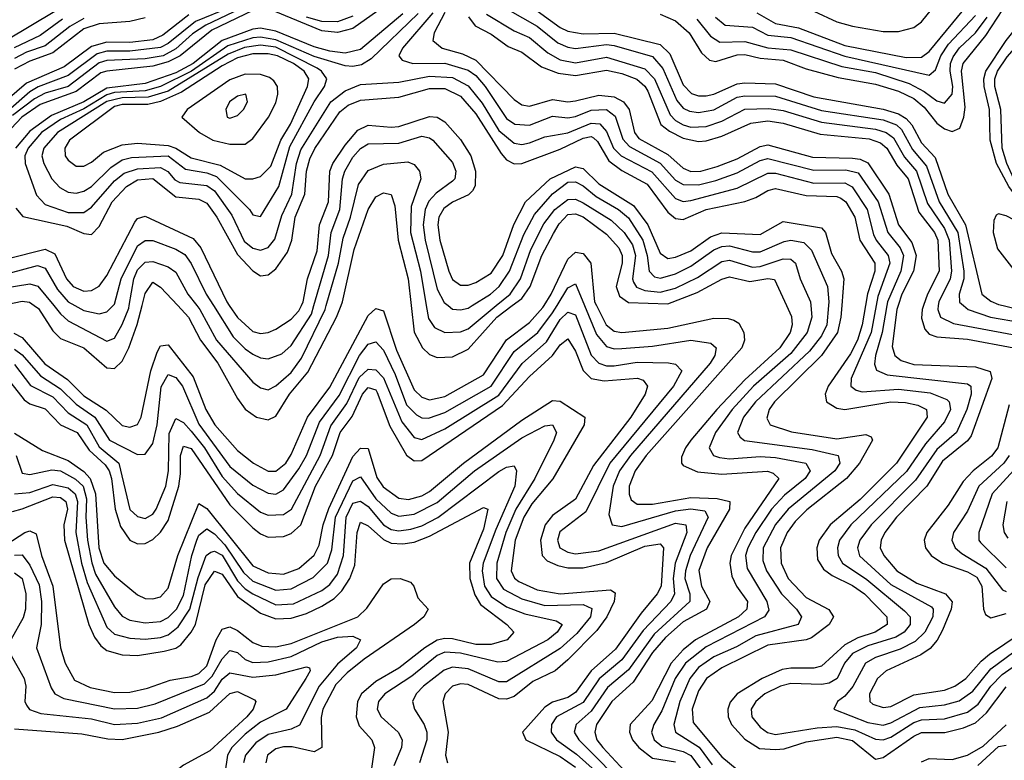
# Model space of a CAD drawing. Header units: inches. Extents: x 501365 to 657855, y 482276 to 547543.
# Tile 587 of 656: x 596343 to 598905, y 518817 to 520744. Entities that reach past the tile are written whole.
import ezdxf

# ---------------------------------------------------------------- set-up
doc = ezdxf.new("R2010")
doc.units = ezdxf.units.IN
doc.header["$MEASUREMENT"] = 0
doc.layers.add('A5591', color=7, linetype='Continuous')
doc.layers.add('A5592', color=7, linetype='Continuous')

msp = doc.modelspace()

# ---------------------------------------------------------------- linework, layer by layer
at = {"layer": 'A5591', "color": 5}
for points, elevation in [([(596328.4, 519928.4), (596350, 519917.1), (596408.8, 519848.8), (596467.7, 519807.7), (596510, 519765.2), (596568.3, 519728.3), (596610, 519688.2), (596630, 519683.8), (596650, 519690.8), (596659.3, 519710), (596684.3, 519830), (596701.5, 519878.5), (596710, 519895.1), (596730, 519897.8), (596795, 519815), (596827.7, 519730), (596851.3, 519690), (596910, 519622.7), (596952, 519590), (596990, 519568.9), (597010, 519568.9), (597035.9, 519590), (597050, 519612.4), (597092.6, 519710), (597150, 519787.5), (597250, 519974.2), (597270, 519992.7), (597290, 519986.4), (597324.3, 519884.3), (597370, 519780.8), (597390, 519761.4), (597410, 519754.6), (597450, 519763.4), (597550, 519820.3), (597610, 519910.5), (597670, 519955.9), (597704.7, 519995.3), (597707.7, 520000)], 2580), ([(596330, 519886.5), (596350, 519871.9), (596397.3, 519817.3), (596450, 519783.3), (596490, 519743.4), (596539, 519710), (596577.4, 519650), (596650, 519613), (596670, 519613.8), (596690, 519641.2), (596700.9, 519690), (596711.7, 519788.4), (596730, 519820.5), (596750, 519812.6), (596766.7, 519790), (596810, 519691.8), (596890, 519581.7), (596950, 519533.1), (596990, 519511.6), (597010, 519509.8), (597030, 519520.6), (597070, 519574.9), (597089.6, 519610), (597123.7, 519696.3), (597174.3, 519765.7), (597228, 519870), (597250, 519899.3), (597270, 519905.4), (597290, 519883.9), (597320.7, 519820.7), (597350, 519741.8), (597375.5, 519715.5), (597390, 519707.9), (597406.9, 519706.9), (597450, 519722.3), (597569.8, 519790.2), (597630, 519880.2), (597691.7, 519930), (597730, 519981.3), (597741.5, 520000)], 2560), ([(596381.2, 520000), (596392.3, 519992.3), (596430, 519934.7), (596450, 519914.5), (596510, 519890), (596570, 519837.7), (596590, 519836.5), (596610, 519855.2), (596627.4, 519890), (596649, 519951), (596661.7, 520000)], 2620), ([(596432.2, 520000), (596450, 519978.5), (596470, 519960.5), (596570, 519907.4), (596590, 519914.9), (596610, 519951.1), (596627.1, 519992.9), (596628.4, 520000)], 2640), ([(596487.3, 520000), (596510, 519987.4), (596550, 519979), (596570, 519983.5), (596586.4, 520000)], 2660), ([(596755.1, 520000), (596783.1, 519970), (596814.1, 519910), (596858.6, 519850), (596910, 519757.9), (596930, 519730.5), (596959.2, 519710), (596990, 519702.6), (597010, 519712.5), (597045.3, 519770), (597093.3, 519826.7), (597167.7, 519970), (597179.5, 520000)], 2620), ([(596804.7, 520000), (596812.6, 519990), (596855.8, 519910), (596950, 519800.8), (596970, 519786.1), (596990, 519780.6), (597010, 519791.1), (597050, 519825.8), (597077, 519863), (597137.9, 519990), (597140.9, 520000)], 2640), ([(596847.4, 520000), (596898.8, 519918.8), (596930, 519887.2), (596950, 519873.9), (596970, 519864), (596990, 519861.5), (597025.1, 519874.9), (597050, 519896.2), (597102.6, 519977.4), (597109.1, 520000)], 2660), ([(596888.9, 520000), (596910, 519969.1), (596950, 519932.6), (596970, 519927.6), (596990, 519930.4), (597010, 519938.5), (597050, 519965.1), (597070, 519986), (597076.4, 520000)], 2680), ([(597362.4, 520000), (597370, 519930.7), (597391.8, 519890), (597410, 519872.7), (597430, 519865), (597470, 519866.7), (597510, 519886.8), (597585, 519970), (597625.2, 520000)], 2620), ([(597401.1, 520000), (597406.8, 519966.8), (597422.9, 519942.9), (597450, 519930.4), (597490, 519932.1), (597510, 519939.9), (597583.3, 520000)], 2640), ([(597458, 520000), (597470, 519991.1), (597490, 519988.6), (597510, 519993), (597521, 520000)], 2660), ([(597813.3, 520000), (597844.5, 519924.5), (597870, 519893.3), (597890, 519887.3), (597910, 519888.1), (597990, 519894.6), (598089.8, 519909.8), (598142.1, 519902.1), (598155.4, 519890), (598151.9, 519870), (598140, 519850), (597932.6, 519610), (597904.2, 519570), (597887.5, 519530), (597876.7, 519456.7), (597885, 519430), (597910, 519425.3), (598050, 519466.2), (598090, 519471.6), (598126, 519466), (598135.2, 519450), (598088.2, 519350), (598075.6, 519310), (598074.2, 519290), (598086.7, 519250), (598087, 519230), (597994.7, 519145.3), (597927.6, 519052.4), (597873.2, 519006.8), (597830, 518945), (597791.1, 518910), (597785.8, 518890), (597797.9, 518870), (597934, 518734)], 2560), ([(597844.5, 520000), (597869.7, 519949.7), (597890, 519933.5), (597910, 519930), (598030, 519941.2), (598150, 519966.9), (598186.6, 519966.6), (598201.9, 519961.9), (598214.5, 519954.5), (598227.8, 519930), (598229.4, 519910), (598222.2, 519890), (597973.2, 519610), (597944.6, 519570), (597929.4, 519530), (597929.2, 519509.2), (597934.9, 519494.9), (597950, 519483.1), (597990, 519483), (598090, 519500.9), (598158.5, 519498.5), (598191.3, 519490), (598190.2, 519470), (598132.2, 519370), (598110.5, 519310.5), (598117.3, 519270), (598139.2, 519230), (598130.6, 519210), (598070, 519177.4), (598023.8, 519136.2), (597990, 519097.1), (597940.1, 519019.9), (597883.8, 518970), (597844.5, 518910), (597839.6, 518890), (597845.4, 518870), (597860.8, 518850), (597917.2, 518790)], 2580), ([(598338.8, 520000), (598351.9, 519971.9), (598353.3, 519950), (598347.9, 519930), (598321.2, 519890), (598230, 519806.7), (598157.7, 519730), (598090, 519650), (598075.5, 519630), (598065.4, 519605.4), (598065.3, 519590), (598070, 519583.8), (598107.3, 519567.3), (598170, 519561.6), (598288.8, 519568.9), (598304.3, 519564.3), (598318.4, 519550), (598230, 519421.1), (598195.1, 519350), (598191.4, 519330), (598196, 519296), (598208.7, 519270), (598237.1, 519230), (598235.1, 519210), (598213.9, 519190), (598102, 519130), (598070, 519104.4), (598038.2, 519070), (597988.1, 518971.9), (597932.3, 518910), (597930, 518890), (597938.2, 518870), (597954.3, 518850), (597990, 518822.6), (598050, 518813.2)], 2620), ([(598402.3, 520000), (598404.7, 519970), (598392.2, 519930), (598350, 519875.4), (598252.9, 519790), (598196.9, 519730), (598154, 519670), (598137.2, 519630), (598148.4, 519610), (598164.4, 519604.4), (598190, 519601.1), (598270, 519607), (598310, 519604.4), (598388.6, 519590), (598400.2, 519570), (598387.4, 519550), (598333.6, 519506.4), (598299.3, 519470), (598258.6, 519410), (598237.7, 519370), (598232.3, 519350), (598236.3, 519316.3), (598287.2, 519230), (598292.7, 519207.3), (598281, 519190), (598130, 519112.2), (598076.2, 519070), (598048.8, 519030), (598014.2, 518945.8), (597993.2, 518910), (597987.3, 518890), (597994.1, 518870), (598014.1, 518854.1), (598070, 518840), (598090, 518829.1), (598123.8, 518783.8)], 2640), ([(598448.1, 520000), (598443.8, 519950), (598430, 519921.6), (598398.3, 519881.7), (598258.3, 519750), (598227, 519710), (598211.4, 519670), (598217.8, 519657.8), (598229.1, 519649.1), (598405.7, 519625.7), (598473.2, 519610), (598477.4, 519590), (598464, 519570), (598343, 519470), (598309.9, 519430.1), (598278.2, 519370), (598276.7, 519336.7), (598286.7, 519310), (598325.8, 519250), (598364.3, 519210), (598377.5, 519190), (598369, 519170), (598258.9, 519141.1), (598208.3, 519111.8), (598150, 519086.2), (598110, 519058.3), (598086.7, 519030), (598061.1, 518970), (598045.4, 518910), (598049.9, 518889.9), (598111.6, 518851.6), (598145.4, 518805.4)], 2660), ([(598482.5, 520000), (598480.2, 519970), (598471.7, 519930), (598429.8, 519870), (598307.2, 519750), (598293.9, 519730), (598287.5, 519707.5), (598296.4, 519690), (598351.4, 519671.4), (598470, 519653.6), (598544.9, 519664.9), (598558.7, 519658.7), (598562.7, 519650), (598528.7, 519590), (598494.7, 519550), (598391.4, 519468.6), (598361.4, 519438.6), (598340.4, 519410), (598323.3, 519370), (598324.4, 519330), (598343.4, 519290), (598390, 519240.9), (598449.2, 519209.2), (598461.2, 519190), (598449.7, 519170), (598404, 519136), (598389.7, 519130.3), (598290, 519116.8), (598170, 519058), (598130.8, 519030), (598110, 518997.8), (598093.4, 518950), (598095.7, 518915.7), (598170, 518826.3), (598230, 518776.9)], 2680), ([(598544.2, 520000), (598535.3, 519950), (598523.1, 519910), (598505.4, 519874.6), (598447.1, 519790), (598439.3, 519770), (598442.6, 519750), (598470, 519733), (598490, 519730), (598610, 519749.4), (598647.9, 519747.9), (598680.7, 519740.7), (598703.1, 519730), (598704.6, 519710), (598625.1, 519590), (598530, 519495.9), (598452.6, 519430), (598423.7, 519390), (598417.2, 519370), (598419.2, 519339.2), (598434.7, 519314.7), (598457.4, 519297.4), (598510, 519272.2), (598541.2, 519250), (598599.9, 519190), (598600.2, 519170), (598569.4, 519150.6), (598524.1, 519135.9), (598490, 519117.7), (598430, 519062.3), (598410, 519056.4), (598350, 519057.1), (598327.1, 519052.9), (598275.1, 519030), (598210.1, 518990), (598192, 518968), (598185.6, 518950), (598186.8, 518930), (598195.5, 518910), (598230, 518871.6), (598268.1, 518848.1), (598310, 518844.9), (598332.9, 518847.1), (598390, 518864.9), (598470, 518877.6), (598510, 518868.8), (598570, 518819.6), (598590, 518824.4), (598670, 518879.9), (598690, 518889.1), (598750.6, 518889.4), (598798.9, 518901.1), (598830, 518914.5), (598859.4, 518940.6), (598910, 519008)], 2720), ([(598572.1, 520000), (598558.8, 519930), (598506.9, 519810), (598505.9, 519790), (598519.6, 519779.6), (598535.7, 519775.7), (598630, 519782.2), (598712.8, 519772.8), (598755.9, 519755.9), (598762.1, 519750), (598765.2, 519730), (598750, 519698), (598699.9, 519640.1), (598651.3, 519568.7), (598505.9, 519430), (598476.7, 519390), (598471.1, 519370), (598473, 519350), (598484.2, 519330), (598547.4, 519287.4), (598645.5, 519205.5), (598660.7, 519190), (598660.4, 519170), (598644.8, 519150), (598623, 519137), (598550, 519115), (598510, 519094.8), (598489.4, 519070), (598470.1, 519030), (598450, 519017.8), (598430, 519014.1), (598350, 519017.2), (598322.7, 519010), (598282.7, 518990), (598258.5, 518970), (598247, 518950), (598248.6, 518930), (598270, 518902.8), (598289.1, 518889.1), (598310, 518883.8), (598418.2, 518901.8), (598470, 518905.2), (598516.1, 518896.1), (598570, 518871.6), (598590, 518870.4), (598610, 518877.1), (598670, 518915.4), (598690, 518922.6), (598750, 518924.8), (598810, 518942), (598837.3, 518962.7), (598870, 519010), (598899.7, 519040.3), (598999, 519110)], 2740), ([(598599.4, 520000), (598587.7, 519930), (598570, 519870), (598568, 519848), (598572.4, 519832.4), (598600.2, 519820.2), (598810, 519796.8), (598818.4, 519790), (598819, 519770), (598808.1, 519730), (598780.7, 519670), (598730, 519626), (598674.2, 519545.7), (598558.8, 519430), (598529.5, 519390), (598523.7, 519370), (598528.8, 519348.8), (598610, 519274.3), (598715.9, 519215.9), (598720.4, 519210), (598719.2, 519190), (598698.6, 519150), (598673.5, 519126.5), (598634.1, 519105.9), (598570, 519084.3), (598543.9, 519070), (598511.1, 519008.9), (598490, 518983.5), (598471.2, 518970), (598462, 518950), (598550, 518915.6), (598590, 518908.5), (598610, 518914.2), (598685.6, 518954.4), (598750, 518961.1), (598787.9, 518972.1), (598823.1, 518996.9), (598870, 519054.9), (598950, 519114.1)], 2760), ([(598629.1, 520000), (598625.9, 519990), (598613.8, 519893.8), (598620.6, 519870), (598636.9, 519856.9), (598670, 519846.6), (598830, 519841), (598868.3, 519828.3), (598872.8, 519810), (598819.2, 519660.8), (598810, 519647.9), (598744.9, 519595.1), (598704, 519530), (598625, 519450), (598594.3, 519410), (598585, 519390), (598582.7, 519370), (598591.5, 519350), (598625.6, 519310), (598677.9, 519277.9), (598752.3, 519250), (598769.3, 519229.3), (598767.2, 519210), (598744.2, 519155.8), (598730.3, 519129.7), (598712.1, 519107.9), (598688.3, 519091.7), (598597.9, 519050), (598575.6, 519030), (598554.2, 518990), (598555.7, 518970), (598563.2, 518963.2), (598590, 518954.5), (598610, 518956.9), (598670, 518987.2), (598750, 518999.6), (598777, 519010), (598805.1, 519030), (598844.9, 519075.1), (598867.1, 519092.9), (598986.2, 519173.8)], 2780), ([(598695.2, 520000), (598691.7, 519990), (598690, 519967), (598698.6, 519938.6), (598710, 519925.6), (598730, 519918.7), (598810, 519912.6), (598930, 519890.2)], 2820), ([(598733.4, 520000), (598732.2, 519990), (598739.5, 519970), (598773.2, 519953.2), (598950, 519920.3)], 2840), ([(598799.1, 520000), (598811.4, 519990), (598869.5, 519970), (598950, 519955.8)], 2860), ([(598902.4, 520000), (599012.9, 519972.9)], 2880), ([(596330, 519846.4), (596371.7, 519791.7), (596430, 519762.4), (596470, 519720.8), (596518.5, 519690), (596550, 519632.7), (596601.7, 519590), (596630, 519469.2), (596650, 519450.9), (596670, 519446.4), (596690, 519457.4), (596698.6, 519470), (596723.9, 519530), (596730.6, 519570), (596732.7, 519667.3), (596750, 519706), (596770, 519695.7), (596790, 519673.6), (596824.1, 519630), (596870, 519555.2), (596910, 519511.3), (596970, 519462.8), (596990, 519454.7), (597030, 519456.1), (597050.7, 519470), (597125.6, 519610), (597152.7, 519687.3), (597194.7, 519745.3), (597226.9, 519813.1), (597250, 519834.8), (597270, 519832.7), (597290, 519812.3), (597337.4, 519697.4), (597370, 519656.8), (597390, 519651.2), (597450, 519679.6), (597590, 519767.3), (597650.9, 519849.1), (597714.3, 519905.7), (597750, 519963.6), (597770, 519982.9), (597790, 519976.2), (597830, 519871.3), (597850.4, 519850.4), (597870, 519843.7), (597890, 519843.1), (597950, 519852.6), (598031.2, 519851.2), (598050, 519847.8), (598066.4, 519830), (598044.5, 519790), (597879.2, 519590), (597816.3, 519463.7), (597749, 519411), (597742.9, 519390), (597748.7, 519370), (597770, 519358.5), (597790, 519354.2), (597850, 519362), (598050, 519434.2), (598076.7, 519430), (598078.9, 519410), (598048.7, 519330), (598043.9, 519290), (598047, 519250), (598037.5, 519230), (597965.4, 519154.6), (597910, 519078.5), (597851.4, 519028.6), (597810, 518967.5), (597740.6, 518930), (597727.1, 518910), (597726.3, 518890), (597740.2, 518870), (597792.6, 518832.6), (597840.4, 518790)], 2540), ([(596310.8, 519810.8), (596354.7, 519754.7), (596370, 519744.5), (596410, 519731.5), (596449.9, 519689.9), (596492.7, 519670), (596523.8, 519623.8), (596565.9, 519585.9), (596576.6, 519570), (596582.2, 519550), (596592.3, 519470), (596605.5, 519425.5), (596629.8, 519389.8), (596650, 519380.4), (596670, 519381.2), (596690, 519391.8), (596710, 519410.4), (596730, 519441.1), (596757.3, 519530), (596762.2, 519562.2), (596761.8, 519610), (596770, 519634.6), (596790, 519628), (596890, 519481.3), (596950, 519422.1), (596970, 519406.3), (596990, 519397.8), (597030, 519398.9), (597050, 519407), (597075, 519430), (597112.8, 519530), (597157.6, 519610), (597176.9, 519670), (597208.5, 519711.5), (597235.8, 519770), (597250, 519787), (597270, 519780.6), (597273.9, 519773.9), (597306.4, 519686.4), (597350, 519611.2), (597370, 519596.2), (597390, 519597.4), (597599.8, 519740.2), (597670, 519815.2), (597729.8, 519870.2), (597750, 519898.1), (597770, 519913.5), (597790, 519881.5), (597810, 519831.5), (597830, 519810.1), (597864.6, 519804.6), (597951.2, 519811.2), (597965.8, 519805.8), (597976.7, 519790), (597971, 519770), (597933.5, 519710), (597836.3, 519583.7), (597790, 519496.8), (597730, 519453.5), (597711.1, 519430), (597698.9, 519390), (597702.8, 519350), (597716, 519336), (597743.8, 519323.8), (597770, 519317.4), (597810, 519317.9), (597870, 519331.2), (597970, 519374.4), (598010, 519379.9), (598018.4, 519370), (598012.3, 519270), (598002.2, 519250), (597960.2, 519199.8), (597893.6, 519106.4), (597830.1, 519049.9), (597790, 518993.1), (597770, 518980.4), (597730, 518968.1), (597710, 518955), (597651.5, 518890), (597660.2, 518870), (597750, 518826.8), (597790, 518798.9)], 2520), ([(596330, 519668.2), (596402.8, 519622.8), (596470, 519597.4), (596510, 519568.7), (596527.1, 519550), (596540.3, 519510), (596549.1, 519370), (596562.5, 519330), (596590, 519297.1), (596650, 519247.2), (596670, 519237.9), (596690, 519236.8), (596710, 519242.5), (596730, 519264.6), (596755.3, 519350), (596810, 519484.9), (596830, 519472.3), (596950, 519323.2), (596990, 519304.9), (597030, 519301.6), (597070, 519316.4), (597110, 519350.4), (597123.1, 519376.9), (597133.2, 519430), (597147.5, 519472.5), (597210, 519607.4), (597230, 519629.1), (597250, 519627.9), (597273.1, 519553.1), (597288.9, 519528.9), (597330, 519499.1), (597355, 519495.1), (597390, 519504.9), (597410, 519516.7), (597497.9, 519590), (597650, 519702.3), (597730, 519753.3), (597750, 519751.3), (597814.1, 519710), (597812.2, 519690), (597730.3, 519549.7), (597675.6, 519484.4), (597654.8, 519450), (597632.6, 519390), (597622.1, 519310), (597630.9, 519290.9), (597641.9, 519281.9), (597690, 519260.2), (597750, 519250.4), (597880.8, 519260.8), (597892.9, 519252.9), (597890.5, 519230), (597870.9, 519190), (597845.1, 519154.9), (597770, 519078.4), (597736.9, 519050), (597678.3, 519021.7), (597630, 518983.1), (597610, 518975.9), (597590, 518976.7), (597510, 519013.9), (597490, 519016.2), (597469.2, 519010), (597450.1, 518990), (597444.4, 518970), (597457.9, 518890), (597451, 518830), (597456.3, 518810)], 2480), ([(598917.9, 519742.1), (598888.5, 519630), (598872, 519608), (598824, 519570), (598797.9, 519542.1), (598759.4, 519480.6), (598703.8, 519410), (598696.7, 519390), (598700.4, 519370), (598715.2, 519350), (598744.8, 519330), (598810, 519307.3), (598833.7, 519293.7), (598846.8, 519270), (598851.6, 519210), (598856.7, 519196.7), (598870, 519187.7), (598910, 519199.2)], 2820), ([(596334.4, 519610), (596350, 519563.8), (596370, 519560.4), (596427.3, 519572.7), (596450, 519570), (596488.7, 519548.7), (596508.5, 519530), (596517.4, 519497.4), (596515.4, 519450), (596520, 519390), (596530.9, 519330.9), (596541.1, 519301.1), (596590, 519216.5), (596610, 519192.4), (596630, 519182), (596670, 519174.8), (596710, 519178), (596730, 519188.6), (596751.8, 519210), (596770, 519245.8), (596791.1, 519350), (596804.6, 519390), (596810, 519403.1), (596830, 519419.1), (596850, 519405.9), (596877.6, 519377.6), (596925.8, 519305.8), (596950, 519283.2), (597010, 519259.8), (597050, 519263), (597107.1, 519292.9), (597144.1, 519330), (597155.3, 519364.7), (597165.5, 519450), (597210, 519544), (597230, 519554.6), (597270, 519497.3), (597310, 519459.9), (597330, 519452), (597370, 519457.5), (597430, 519487.8), (597527.1, 519570), (597650, 519656.3), (597710, 519687.5), (597730.1, 519690), (597740.3, 519670), (597733.6, 519650), (597684.1, 519550), (597634.8, 519470), (597608.1, 519410), (597584.6, 519330), (597584.4, 519290), (597602.6, 519262.6), (597650, 519236.8), (597710, 519220), (597810, 519222.6), (597832, 519212), (597829, 519190), (597793, 519147), (597750, 519108.3), (597610, 519021.1), (597590, 519020.9), (597510, 519055.3), (597470, 519059.1), (597448.2, 519051.8), (597393.9, 519010), (597375, 518990), (597365.1, 518970), (597370.9, 518950), (597395.9, 518910), (597403, 518890), (597402.6, 518870), (597383.7, 518810)], 2460), ([(598917.9, 519610), (598903.7, 519590), (598838.7, 519530), (598810, 519465.6), (598773.6, 519410), (598768.9, 519390), (598777.4, 519370), (598794.7, 519354.7), (598857.1, 519317.1), (598900.9, 519260.9), (598910, 519256)], 2840), ([(596329.6, 519510), (596370, 519513.7), (596430, 519534.7), (596470, 519525.8), (596487.4, 519510), (596493.7, 519490), (596489.2, 519410), (596504.1, 519330), (596519.2, 519279.2), (596570, 519163.4), (596590, 519145.6), (596630, 519134.6), (596670, 519132.4), (596710, 519136.4), (596730, 519143.8), (596755.5, 519164.5), (596786.4, 519210), (596807.6, 519292.4), (596828.3, 519350), (596841.2, 519358.8), (596850, 519361), (596870, 519350.9), (596910, 519284.1), (596930, 519262.8), (596949.7, 519249.7), (597010, 519221.7), (597056.3, 519223.7), (597130, 519258.4), (597150, 519274.6), (597170, 519301.4), (597185.6, 519350), (597192.5, 519450), (597210, 519485.6), (597230, 519491), (597250, 519477.3), (597290, 519429.4), (597310, 519417.6), (597330, 519413.8), (597361.5, 519418.5), (597390, 519427.2), (597431, 519449), (597590, 519568.2), (597610, 519579.9), (597630, 519583), (597635.7, 519570), (597631.5, 519530), (597582.2, 519417.8), (597549.7, 519330), (597546.8, 519310), (597553.2, 519270), (597570, 519243), (597610, 519216), (597658, 519198), (597739.6, 519179.6), (597754.6, 519170), (597742.3, 519150), (597717.6, 519130), (597610, 519073.9), (597587.9, 519072.1), (597490, 519095.6), (597450, 519098.1), (597430, 519089.7), (597364.1, 519035.9), (597293.2, 518990), (597276.7, 518970), (597273.2, 518950), (597284.3, 518930), (597328.3, 518890), (597338.3, 518870), (597337.1, 518850), (597317.3, 518802.7)], 2440), ([(598930, 519572.2), (598873.6, 519510), (598839, 519410), (598839.4, 519390), (598843.8, 519383.8), (598910, 519318.1)], 2860), ([(596324.6, 519464.6), (596350, 519471.5), (596430, 519502.8), (596450, 519500.8), (596463.8, 519490), (596468.1, 519470), (596458.3, 519430), (596460, 519390), (596523.1, 519170), (596537.7, 519137.7), (596554.5, 519114.5), (596570, 519102.6), (596610, 519091), (596650, 519089.3), (596719.3, 519100.7), (596750, 519108.9), (596762.5, 519117.5), (596789.8, 519150.2), (596800.5, 519170), (596826.2, 519273.8), (596850, 519309.5), (596870, 519301.7), (596910, 519243.4), (596970, 519199.9), (597010, 519185.2), (597050, 519187.2), (597090, 519199.1), (597130, 519218), (597161.7, 519238.3), (597181.8, 519258.2), (597202.3, 519290), (597215.3, 519324.7), (597221.2, 519410), (597230, 519436.9), (597250, 519426.7), (597290, 519391.1), (597310, 519382.2), (597340.2, 519379.8), (597370, 519384.9), (597410, 519400.1), (597550, 519474.5), (597561.3, 519470), (597550, 519418.1), (597513.8, 519330), (597514.5, 519290), (597527.4, 519247.4), (597542.5, 519222.5), (597611.3, 519170), (597628.8, 519150), (597612.1, 519130), (597570, 519118.7), (597530, 519118.1), (597470, 519133), (597450, 519134.2), (597430, 519129.2), (597397.9, 519110), (597330, 519056.7), (597270, 519022.3), (597233.1, 518990), (597222.1, 518970), (597218.7, 518930), (597227, 518907), (597260.1, 518870), (597267, 518850), (597258.2, 518790)], 2420), ([(598912.1, 519490), (598901.6, 519430), (598905.1, 519410), (598914.5, 519394.5)], 2880), ([(596310, 519379.2), (596356.9, 519410), (596370, 519414.4), (596386.3, 519406.3), (596400.2, 519350), (596429.5, 519270), (596450, 519110), (596461.5, 519070), (596485.9, 519025.9), (596526.5, 519006.5), (596590, 518993.5), (596630, 518994.6), (596675.7, 519004.3), (596734.8, 519025.2), (596790, 519034.9), (596810, 519042.8), (596830, 519063.1), (596854.7, 519130), (596870, 519158.6), (596890, 519164.2), (596910, 519154.7), (596950, 519123.8), (596973.6, 519113.6), (597010, 519111.9), (597050, 519120.5), (597223, 519190), (597246.8, 519213.2), (597290, 519276.5), (597310, 519289), (597333, 519290), (597360.5, 519280.5), (597368.9, 519270), (597379.3, 519239.3), (597406.5, 519210), (597394.7, 519190), (597370.5, 519170), (597239.5, 519080.5), (597195.1, 519044.9), (597166.1, 519013.9), (597132.6, 518950), (597128, 518928), (597129.2, 518850), (597110, 518839.4), (597052.2, 518852.2), (597030, 518852.1), (597010, 518846.8), (596988.5, 518830), (596983.6, 518810)], 2380), ([(596330, 519350.5), (596350, 519351.3), (596370, 519324.6), (596393.8, 519273.8), (596400.4, 519230), (596399.4, 519170), (596386.9, 519110), (596425.4, 519005.4), (596435.2, 518990), (596458, 518978), (596590, 518950.7), (596650, 518952.7), (596696, 518964), (596824, 519016), (596843.9, 519036.1), (596870, 519081), (596890, 519102.4), (596910, 519097.1), (596930, 519079.7), (596950, 519071.1), (596990, 519072.8), (597050, 519087.4), (597130, 519125.3), (597170, 519137.7), (597210, 519139.9), (597230.6, 519130.6), (597219.4, 519110), (597170, 519067.2), (597122.3, 519010), (597071.9, 518908.1), (597050, 518898.3), (596990, 518884.3), (596957.9, 518862.1), (596930.9, 518830), (596925.6, 518810)], 2360), ([(596330, 519304.6), (596349.8, 519289.8), (596359.2, 519250), (596358.7, 519210), (596352.7, 519187.3), (596320.6, 519130)], 2340), ([(596317.2, 519097.2), (596355.4, 519030), (596359, 519010), (596357, 518970), (596360.8, 518960.8), (596369.1, 518949.1), (596398.8, 518938.8), (596530, 518925.1), (596590, 518910.2), (596650, 518913.6), (596712.2, 518927.8), (596830, 518979.6), (596850, 518997), (596870, 519027.9), (596890, 519045), (596950, 519033.3), (597010, 519039.6), (597090, 519060.1), (597097.8, 519057.8), (597098.9, 519050), (597088, 519030), (597036.6, 518950), (596970, 518916.6), (596930, 518884.9), (596895.5, 518850), (596884.3, 518830), (596877.5, 518782.5)], 2340), ([(596330, 518899.3), (596505.5, 518885.6), (596572.8, 518872.8), (596610, 518871.3), (596705.6, 518890), (596754.4, 518905.6), (596837.5, 518942.5), (596890, 518991.1), (596910, 518995.6), (596954.6, 518974.6), (596957.8, 518970), (596950.7, 518950), (596934.6, 518930), (596838.3, 518841.8), (596770, 518804.4), (596710, 518757.8), (596638, 518710), (596593.5, 518686.5), (596549.5, 518670.6), (596450, 518640.1), (596370, 518625), (596310, 518607.6)], 2320), ([(598690, 518813.4), (598710, 518821.5), (598770, 518818.8), (598810, 518830.2), (598850, 518854), (598910, 518909.1)], 2680), ([(598836.2, 518803.7), (598890, 518852.8), (598910, 518856)], 2660)]:
    msp.add_lwpolyline(points, dxfattribs=dict(at, elevation=elevation))
at = {"layer": 'A5592', "color": 5}
for points, elevation in [([(596970, 520798.3), (596827.9, 520730), (596793.4, 520706.6), (596750, 520668.4), (596716.4, 520650), (596670, 520642.2), (596570, 520637.3), (596550, 520631.4), (596470, 520570), (596410, 520552.8), (596382, 520538), (596325.1, 520494.9)], 2660), ([(596890, 520775.9), (596801.3, 520738.7), (596730, 520682.3), (596710, 520671.6), (596630, 520661.7), (596570, 520662.2), (596544.9, 520655.1), (596470, 520598.9), (596391.2, 520568.8), (596370, 520556.5), (596249, 520451)], 2640), ([(596950, 520767.8), (596843.2, 520716.8), (596761.4, 520650), (596730, 520634.1), (596690, 520622.9), (596570, 520610.2), (596554.8, 520605.2), (596490, 520557.1), (596397, 520523), (596349.3, 520490), (596292.8, 520430)], 2680), ([(596434.8, 520765.2), (596310, 520690.3)], 2520), ([(597290, 520777.4), (597210, 520721.3), (597170, 520710.5), (597130, 520715), (597010, 520764.6)], 2680), ([(597418.3, 520761.8), (597339.9, 520670), (597330.1, 520650), (597338.7, 520638.7), (597366.8, 520630), (597450, 520630.7), (597510, 520612.8), (597530, 520598.2), (597554.6, 520570), (597610, 520486.5), (597631.8, 520471.8), (597670, 520469.8), (597730, 520492.5), (597770, 520488.8), (597790, 520491.6), (597830, 520508.3), (597870, 520509.8), (597892.8, 520492.8), (597913.2, 520433.2), (597930, 520414), (598010, 520370.8), (598050, 520326.7), (598070, 520314.7), (598110, 520314.4), (598154.9, 520325.1), (598210, 520345.4), (598270, 520377.2), (598290, 520383.1), (598410, 520352.1), (598493.4, 520353.4), (598525.1, 520345.1), (598577, 520270), (598602, 520190), (598634, 520150), (598642.9, 520130), (598636.4, 520090), (598601.1, 520010), (598599.4, 520000)], 2760), ([(597450, 520762.8), (597422.2, 520710), (597418.8, 520690), (597443, 520670), (597495.2, 520655.2), (597530, 520638.8), (597630, 520536.4), (597650, 520522.5), (597670, 520519), (597730, 520536.6), (597770, 520530.2), (597790, 520532.3), (597850, 520547.6), (597890, 520542.9), (597914.6, 520530), (597929.4, 520510), (597942.8, 520450), (597954.6, 520434.6), (598030, 520392.8), (598070, 520357.5), (598090, 520349.3), (598115.5, 520350), (598158.2, 520361.8), (598210, 520381.6), (598270, 520414), (598290, 520418.5), (598406, 520386), (598510, 520383.9), (598530, 520381), (598550, 520371.6), (598604.7, 520290), (598630, 520210), (598664.5, 520164.5), (598676.4, 520130), (598669.2, 520090), (598638.7, 520030), (598629.1, 520000)], 2780), ([(597613.6, 520770), (597690, 520727.2), (597743.5, 520683.5), (597770, 520672.1), (597790, 520669.1), (597870, 520679.1), (597890, 520677.1), (597990, 520648), (598017.2, 520617.2), (598053.3, 520533.3), (598070, 520513.3), (598086, 520506), (598110, 520502.5), (598150, 520509.7), (598210, 520541.9), (598230, 520546.1), (598310, 520544.7), (598430, 520507.6), (598590, 520483.1), (598625.1, 520470), (598638.1, 520458.1), (598666.4, 520406.4), (598702.9, 520362.9), (598736, 520270), (598784.6, 520190), (598800.1, 520090), (598800, 520070), (598787.8, 520030), (598788.5, 520008.5), (598799.1, 520000)], 2860), ([(597665.1, 520785.1), (597750, 520723.2), (597770, 520714.1), (597810, 520707.4), (597890, 520709.1), (598010, 520679.5), (598035.2, 520655.2), (598070, 520574.4), (598091.5, 520551.5), (598110, 520545.5), (598130, 520545.5), (598150, 520549.8), (598210, 520577), (598230, 520579.5), (598310, 520577.1), (598410, 520542.8), (598590, 520511.4), (598630, 520498.9), (598650, 520487), (598664.4, 520470), (598690, 520423.5), (598725.4, 520385.4), (598758.6, 520290), (598804.6, 520210), (598847.2, 520030), (598870, 520011.5), (598890, 520003), (598902.4, 520000)], 2880), ([(598010, 520758), (598050, 520740.5), (598085.6, 520710), (598117.5, 520657.5), (598138.4, 520638.4), (598155, 520634.9), (598210, 520652.4), (598230, 520653.5), (598270, 520643.5), (598330, 520638.2), (598390, 520615.7), (598473.4, 520593.4), (598570, 520576.5), (598630, 520557.5), (598670, 520538.9), (598696.5, 520516.5), (598730, 520474.4), (598750, 520460.2), (598770, 520453.3), (598790, 520461.5), (598800.4, 520490), (598803.4, 520516.6), (598794, 520610), (598798.2, 520630), (598857.4, 520702.7), (598901.7, 520770)], 2920), ([(598261.8, 520761.8), (598310, 520734.3), (598370, 520722.7), (598490, 520676.4), (598650, 520645.2), (598690, 520646.5), (598710, 520661), (598800.2, 520770)], 2980), ([(598410, 520765.6), (598470, 520738.6), (598510, 520726.9), (598590, 520713.2), (598630, 520713.1), (598670, 520723.9), (598690, 520738.1), (598716.1, 520770)], 3020), ([(599074.9, 520000), (599073.7, 520013.7), (599077.1, 520070), (599090, 520150), (599084.1, 520190), (599074.9, 520210), (599054.9, 520230), (598970, 520256.4), (598939.6, 520279.6), (598917, 520310), (598885.2, 520370), (598868.4, 520430), (598867.1, 520510), (598853.3, 520570), (598852.3, 520590), (598857.4, 520610), (598910, 520689.6), (598981.7, 520778.3)], 2880), ([(599124.8, 520000), (599119.2, 520010), (599114.1, 520070), (599131.2, 520150), (599131.6, 520170), (599128, 520190), (599110, 520226.3), (599090, 520246.1), (599074.3, 520254.3), (598993, 520270), (598970, 520280.6), (598950, 520298.7), (598930.5, 520330), (598911.7, 520370), (598900.2, 520410), (598896.2, 520510), (598881.1, 520570), (598881, 520590), (598887.9, 520610), (598912.6, 520647.4), (598970, 520712.4), (599038.7, 520770)], 2860), ([(596783.8, 520756.2), (596716.3, 520703.7), (596690, 520691), (596630, 520684.3), (596570, 520685.3), (596530, 520674), (596459.2, 520620.8), (596361.3, 520578.7), (596234.8, 520470)], 2620), ([(596455, 520745), (596397.1, 520703), (596329.1, 520670.9)], 2540), ([(596670, 520748.4), (596630, 520739.2), (596550, 520732.7), (596510, 520720.1), (596430, 520657.2), (596370, 520636.2), (596330, 520615.1)], 2580), ([(596510, 520747), (596473.7, 520726.3), (596410, 520676.2), (596360.9, 520659.1), (596330, 520642.6)], 2560), ([(597340.7, 520759.3), (597230, 520665.9), (597190, 520656.4), (597150, 520662), (597110, 520673.2), (597010, 520714), (596970, 520721.5), (596950, 520719.4), (596870, 520689.4), (596794.9, 520630), (596750, 520605.8), (596670, 520578), (596570, 520566), (596510, 520529.9), (596425.8, 520494.2), (596370, 520453.5), (596332.9, 520410)], 2720), ([(597380.3, 520759.7), (597258.1, 520641.9), (597233.2, 520626.8), (597210, 520621.9), (597190, 520624.2), (597110, 520648.3), (597010, 520691.8), (596970, 520698.5), (596950, 520696.9), (596884.6, 520675.4), (596790.2, 520609.8), (596710.1, 520569.9), (596670, 520558.7), (596590, 520554.6), (596570, 520548.4), (596510, 520512.3), (596450, 520484.4), (596400.6, 520450), (596365.2, 520410), (596356.9, 520390), (596357.3, 520370), (596387.1, 520287.1), (596410, 520262.6), (596470, 520242.5), (596510, 520242.5), (596530, 520256.1), (596590, 520324.3), (596615.3, 520344.7), (596650, 520356.2), (596710, 520359.2), (596728.9, 520348.9), (596747.4, 520327.4), (596760.3, 520320.3), (596830, 520312.2), (596850, 520298.3), (596895.4, 520235.4), (596927.9, 520167.9), (596950, 520149.8), (596970, 520144.3), (596990, 520150.8), (597007.1, 520172.9), (597025.6, 520234.4), (597051.2, 520290), (597063.9, 520370), (597074.8, 520405.2), (597153.2, 520530), (597190, 520558.4), (597230, 520575.1), (597330, 520581), (597410, 520596.9), (597470, 520593.5), (597510, 520571.8), (597546.7, 520526.7), (597590, 520455.6), (597630, 520422.3), (597650, 520419.3), (597670, 520423.8), (597710, 520439.3), (597770, 520449.5), (597830, 520474.3), (597852.7, 520472.7), (597870, 520452.9), (597888.6, 520410), (597908.2, 520390), (597987.9, 520347.9), (598050, 520278.3), (598070, 520271.2), (598090, 520273), (598210, 520305.8), (598290, 520344.4), (598310, 520344.1), (598410, 520318.1), (598490, 520319.6), (598509.3, 520309.3), (598548.2, 520250), (598565, 520185), (598571.6, 520170), (598603.4, 520130), (598607.8, 520110), (598576.5, 520023.5), (598572.1, 520000)], 2740), ([(597210, 520753.2), (597170, 520738.2), (597130, 520738.9), (597090, 520750.4)], 2660), ([(597511, 520751), (597528.2, 520728.2), (597570, 520706.5), (597614.3, 520674.3), (597650, 520658.9), (597701.1, 520621.1), (597744.7, 520604.7), (597790, 520598.4), (597870, 520612.2), (597910, 520603.9), (597949.2, 520589.2), (597970, 520571), (597977.6, 520557.6), (598011.4, 520471.4), (598033.8, 520453.8), (598070, 520435.7), (598110, 520426.9), (598130, 520428.7), (598170, 520441.1), (598245.5, 520474.5), (598290, 520481.1), (598330, 520474.7), (598426.4, 520446.4), (598554.1, 520434.1), (598583.6, 520423.6), (598599.5, 520410), (598625.5, 520365.5), (598654.8, 520330), (598683.3, 520243.3), (598723.3, 520190), (598732.5, 520170), (598736, 520090), (598705.5, 520030), (598695.2, 520000)], 2820), ([(597558, 520758), (597630, 520715.1), (597670, 520697.1), (597717.9, 520657.9), (597750, 520639.3), (597790, 520631.4), (597870, 520645.9), (597970, 520616.1), (597995, 520590), (598035.8, 520495.9), (598050, 520481.2), (598070, 520469.9), (598090, 520464.5), (598130, 520465.9), (598170, 520480.1), (598230, 520510.8), (598293, 520513), (598330, 520507.7), (598430, 520476.8), (598570, 520458.7), (598598.4, 520450), (598616.8, 520436.8), (598646.1, 520386.1), (598676.9, 520350), (598705.9, 520265.9), (598750, 520200.7), (598762.1, 520170), (598768.3, 520090), (598764.2, 520070), (598734.6, 520010), (598733.4, 520000)], 2840), ([(598105.2, 520745.2), (598140.9, 520700.9), (598165.2, 520685.2), (598230, 520687), (598290, 520670.2), (598350, 520665.7), (598482.3, 520622.3), (598570, 520606.2), (598657.6, 520577.6), (598697.1, 520557.1), (598730, 520533.1), (598750, 520526.6), (598769.7, 520550.3), (598771.2, 520570), (598764.5, 520610), (598765.5, 520630), (598772.4, 520647.6), (598789.2, 520670.8), (598830.8, 520710), (598860.4, 520750)], 2940), ([(598153.6, 520750), (598179.2, 520730), (598250, 520724), (598290, 520703.8), (598350, 520697.3), (598490, 520649.3), (598710, 520599.6), (598726.3, 520613.7), (598739.8, 520650), (598759.8, 520680.2), (598830, 520754.3)], 2960), ([(596333.5, 520253.5), (596351.5, 520231.5), (596466.5, 520206.5), (596510, 520187.4), (596530, 520184.6), (596550, 520206.1), (596584.1, 520270), (596621.5, 520310), (596650, 520327.3), (596690, 520330.8), (596750, 520283.2), (596810, 520276.8), (596830, 520266.6), (596856.1, 520230), (596910, 520133), (596950, 520090.1), (596970, 520077.8), (596990, 520079.7), (597010, 520095.6), (597040.6, 520139.4), (597051.3, 520170), (597060.2, 520230), (597085.3, 520290), (597090, 520350), (597098.1, 520381.9), (597111.4, 520408.6), (597176.1, 520503.9), (597198.4, 520521.6), (597230, 520534.3), (597330, 520542.2), (597410, 520565.2), (597450, 520564.9), (597490, 520545), (597530, 520498.7), (597596.1, 520396.1), (597610, 520379.3), (597630, 520368.6), (597650, 520369.6), (597750, 520406.8), (597810, 520436), (597830, 520439.7), (597836.4, 520436.4), (597846.9, 520426.9), (597876.7, 520376.7), (597910, 520351.5), (597975.7, 520315.7), (598030, 520243.3), (598050, 520226.7), (598070, 520224.3), (598130, 520250), (598230, 520271.1), (598258.6, 520281.4), (598290, 520299.8), (598310, 520304.8), (598390, 520286), (598470, 520284.2), (598479.8, 520279.8), (598493.4, 520270), (598516.4, 520230), (598529.2, 520170), (598568.9, 520110), (598568.9, 520090), (598549.5, 520030.5), (598544.2, 520000)], 2720), ([(597076.4, 520000), (597081, 520010), (597092.3, 520070), (597117.5, 520142.5), (597123.8, 520210), (597147.1, 520270), (597150.3, 520350), (597158.6, 520370), (597190, 520417.5), (597223.4, 520456.6), (597250, 520469.2), (597310, 520463.9), (597330, 520466.3), (597410, 520491.9), (597430, 520490.3), (597450, 520478), (597490, 520432.2), (597517.7, 520390), (597529.2, 520350), (597528.7, 520311.3), (597521.3, 520298.7), (597511.6, 520288.4), (597470, 520269.5), (597447, 520253), (597434.3, 520230), (597431.3, 520210), (597437, 520170), (597460, 520090), (597470, 520068.3), (597490, 520053.5), (597510, 520053.4), (597530, 520059.7), (597570, 520084.5), (597600.5, 520130), (597628.8, 520211.2), (597659.8, 520270), (597723.6, 520330), (597790, 520360.7), (597810, 520356.3), (597850, 520316.5), (597940.8, 520260.8), (597978, 520210), (598010, 520136.6), (598030, 520122.7), (598050, 520125.6), (598090, 520142.3), (598141.2, 520178.8), (598170, 520189.5), (598270, 520184.7), (598330, 520218.4), (598430, 520202.1), (598439.9, 520190), (598455.8, 520135.7), (598482, 520090), (598488, 520070), (598482.5, 520000)], 2680), ([(597109.1, 520000), (597147, 520130), (597153.5, 520190), (597176.4, 520250), (597183.4, 520330), (597189.3, 520350), (597210, 520385.9), (597230, 520408.5), (597250, 520420.6), (597330, 520422.9), (597390, 520440.5), (597410, 520436.7), (597418.3, 520430), (597470, 520372.7), (597478.3, 520350), (597475.3, 520330), (597470, 520323.4), (597427.5, 520292.5), (597408.1, 520271.9), (597398.6, 520250), (597393.3, 520210), (597398.9, 520170), (597430, 520042.8), (597447.6, 520007.7), (597458, 520000)], 2660), ([(597140.9, 520000), (597173.3, 520110), (597185, 520175), (597204.5, 520230), (597225.1, 520314.9), (597250, 520351.7), (597290, 520367.9), (597353.7, 520373.7), (597370, 520366.7), (597383.8, 520350), (597386.9, 520330), (597362.3, 520257.7), (597360, 520190), (597385.9, 520090), (597401.1, 520000)], 2640), ([(597521, 520000), (597568.5, 520030), (597591.1, 520050), (597617.9, 520090), (597655.4, 520184.6), (597682.6, 520237.4), (597730, 520290.8), (597770, 520320.7), (597790, 520321.9), (597810, 520311.8), (597843.4, 520283.4), (597901.8, 520250), (597927.9, 520228), (597965.1, 520170), (597976.3, 520130), (597981.1, 520090), (597994.8, 520074.8), (598011.1, 520071.1), (598050, 520082.4), (598090, 520102.5), (598150, 520144.8), (598170, 520153.7), (598190, 520155.2), (598250, 520139.6), (598270, 520139.8), (598332.9, 520167.1), (598350, 520170), (598383.8, 520163.8), (598403.9, 520143.9), (598445, 520050), (598449, 520010), (598448.1, 520000)], 2660), ([(597179.5, 520000), (597183.4, 520010), (597214.1, 520145.9), (597249.8, 520250.2), (597270, 520282.7), (597290, 520293.3), (597310, 520288.7), (597319.7, 520259.7), (597328.4, 520170), (597354.6, 520070), (597362.4, 520000)], 2620), ([(597583.3, 520000), (597619.8, 520030), (597646.5, 520070), (597673.8, 520146.2), (597707, 520213), (597736, 520250), (597770, 520275.6), (597790, 520276.5), (597810, 520267.5), (597882.5, 520222.5), (597916.3, 520190), (597937.7, 520157.7), (597946.1, 520130), (597938.2, 520070), (597940.8, 520060.8), (597948.1, 520048.1), (597970, 520039.5), (598010, 520034.9), (598050, 520045.4), (598107, 520073), (598170, 520114.5), (598190, 520118), (598250, 520100.1), (598270, 520101.8), (598330, 520121.4), (598350, 520120.7), (598361.9, 520110), (598374.1, 520070), (598401.5, 520010), (598402.3, 520000)], 2640), ([(596310, 520122), (596410, 520147.1), (596435.1, 520135.1), (596465.5, 520070), (596482.4, 520050), (596510, 520037.3), (596530, 520039.2), (596550, 520050.5), (596570, 520078.5), (596642.7, 520217.3), (596650, 520227), (596670, 520232.9), (596794.8, 520174.8), (596814.5, 520150), (596882.1, 520010), (596888.9, 520000)], 2680), ([(597625.2, 520000), (597650, 520018.5), (597671.4, 520050), (597702.1, 520130), (597732.1, 520187.9), (597747, 520213), (597770, 520236.8), (597790, 520238.9), (597810, 520231), (597870, 520186.2), (597902.7, 520150), (597911.2, 520130), (597910.9, 520110), (597895.1, 520050), (597904.4, 520024.4), (597927.9, 520007.9), (598030, 520004.6), (598106, 520034), (598170, 520069.1), (598190, 520074.5), (598242.9, 520062.9), (598290, 520070.4), (598307.6, 520067.6), (598338.8, 520000)], 2620), ([(596586.4, 520000), (596590, 520003.6), (596607.4, 520070), (596650, 520155.2), (596670, 520169.7), (596690, 520169.4), (596750, 520147), (596772.9, 520132.9), (596789.6, 520109.6), (596828.4, 520030), (596847.4, 520000)], 2660), ([(597707.7, 520000), (597726.6, 520030), (597770, 520121.2), (597790, 520139.2), (597810, 520135.2), (597829.3, 520110), (597839.5, 520010), (597844.5, 520000)], 2580), ([(596315.9, 520084.1), (596390, 520104.2), (596410, 520097.1), (596442.1, 520042.1), (596470, 520009.6), (596487.3, 520000)], 2660), ([(596628.4, 520000), (596640.7, 520070), (596650, 520093.3), (596670, 520113.4), (596690, 520114.9), (596730, 520100.6), (596750, 520087.4), (596780.9, 520030), (596804.7, 520000)], 2640), ([(596295.3, 520044.7), (596370, 520056.6), (596390.5, 520050.5), (596432.2, 520000)], 2640), ([(596661.7, 520000), (596670, 520031.7), (596690, 520061.2), (596710, 520048.2), (596755.1, 520000)], 2620), ([(597741.5, 520000), (597770, 520046.3), (597790, 520056.6), (597813.3, 520000)], 2560), ([(596296.5, 520000), (596350, 520011.5), (596368.7, 520008.7), (596381.2, 520000)], 2620)]:
    msp.add_lwpolyline(points, dxfattribs=dict(at, elevation=elevation))
for points, elevation in [([(596970, 520677.8), (596928.2, 520671.8), (596885.8, 520654.2), (596730, 520558), (596678, 520542), (596610, 520540.4), (596570, 520530.6), (596441.8, 520450), (596406, 520410), (596401.3, 520390), (596405.9, 520370), (596427.3, 520330), (596447.5, 520307.5), (596470, 520295.4), (596490, 520292.7), (596510, 520297.8), (596530, 520309.8), (596580.8, 520359.2), (596610, 520379.1), (596634.4, 520385.6), (596729.9, 520389.9), (596774.8, 520354.8), (596830, 520345.3), (596855.5, 520335.5), (596941.7, 520250), (596950, 520235.8), (596970, 520232), (597017.7, 520310), (597046.3, 520413.7), (597109.6, 520530.4), (597136.3, 520570), (597142.4, 520590), (597128.6, 520610), (597117.3, 520617.3), (597010, 520672)], 2760), ([(596950, 520655.2), (596910, 520644.7), (596870, 520623.7), (596764.5, 520555.5), (596710, 520530.9), (596676.8, 520523.2), (596610, 520522.8), (596590, 520518.1), (596472.9, 520430), (596460.6, 520410), (596461.8, 520390), (596470, 520378.1), (596490, 520363), (596510, 520362.9), (596530, 520373.2), (596561.1, 520398.9), (596610, 520418.1), (596650, 520422.3), (596730, 520416.9), (596750, 520409.9), (596790, 520384.4), (596865, 520365), (596930, 520329.7), (596950, 520329.7), (596970, 520336.1), (596997.3, 520362.7), (597023.2, 520430), (597048.4, 520471.6), (597092.4, 520570), (597095.4, 520590), (597083.3, 520610), (597055.9, 520630), (597014.3, 520650), (596990, 520655.1)], 2780), ([(596930, 520602.3), (596890, 520587), (596779, 520510), (596765, 520490), (596811.5, 520450), (596845.8, 520430), (596890, 520420.2), (596930, 520420.3), (596950, 520434.3), (596990.6, 520490), (597010, 520527.9), (597015.3, 520550), (597014.4, 520570), (597004.6, 520584.6), (596993.3, 520593.4), (596970, 520601.2)], 2820), ([(596931.8, 520550), (596910, 520545), (596889.6, 520530), (596879.4, 520510), (596883.7, 520490), (596890, 520487.4), (596910, 520494.5), (596925.5, 520510), (596935.8, 520530)], 2840), ([(598890, 520238.4), (598884.4, 520235.6), (598878.2, 520221.8), (598876.2, 520190), (598887.7, 520147.7), (598930, 520093.1), (598950, 520083.1), (598970, 520082.8), (598990, 520095.7), (599000.5, 520119.5), (599003.4, 520150), (598996.3, 520176.3), (598987.9, 520190), (598955.2, 520210), (598910, 520233.4)], 2920)]:
    msp.add_lwpolyline(points, close=True, dxfattribs=dict(at, elevation=elevation))

doc.saveas('drawing.dxf')
